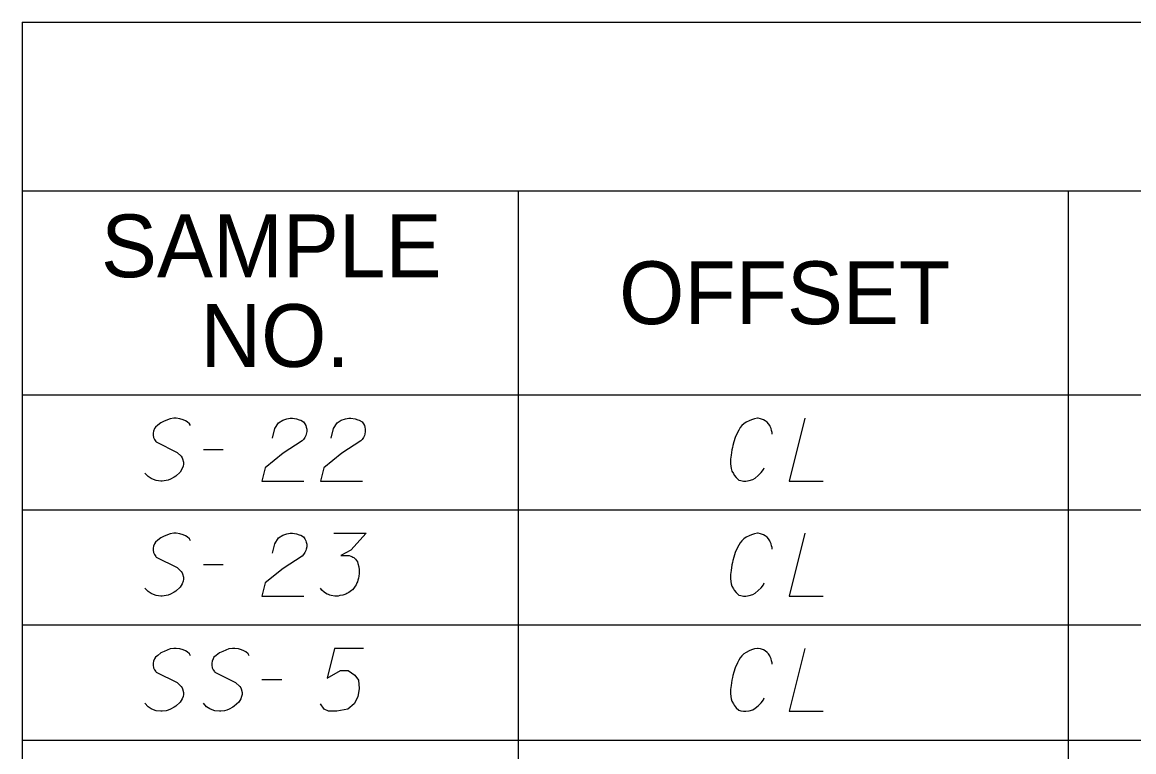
# Model space of a CAD drawing. Extents: x 2074207 to 2076812, y 516372 to 523312.
# Drawn here: x 2076260.6 to 2076345.6, y 520209.9 to 520265.7 of the extents above; entities that cross this region are included whole.
import ezdxf

# ---------------------------------------------------------------- set-up
doc = ezdxf.new("R2010")
doc.units = 0
for name, color, linetype in [('Prop DirtTable_ Soil Test Results - Outline (Major)', 7, 'Continuous'), ('Prop DirtTable_ Soil Test Results - Outline (Minor)', 7, 'Continuous'), ('Prop DirtTable_ Soil Test Results - Tx (Header - Small)', 7, 'Continuous'), ('Prop DirtTable_ Soil Test Results - Tx (Sample Data)', 7, 'Continuous')]:
    doc.layers.add(name, color=color, linetype=linetype)

msp = doc.modelspace()

# ---------------------------------------------------------------- linework, layer by layer
at = {"layer": 'Prop DirtTable_ Soil Test Results - Outline (Major)'}
for p, q in [((2076260.609, 520265.687), (2076260.609, 520237.201)), ((2076260.609, 520265.687), (2076811.903, 520265.687)), ((2076260.609, 520237.201), (2076260.609, 520228.401)), ((2076260.609, 520237.201), (2076811.903, 520237.201)), ((2076260.609, 520237.201), (2076811.903, 520237.201)), ((2076260.609, 520228.401), (2076260.609, 520219.601)), ((2076260.609, 520219.601), (2076260.609, 520210.801)), ((2076260.609, 520210.801), (2076260.609, 520202.001))]:
    msp.add_line(p, q, dxfattribs=at)
at = {"layer": 'Prop DirtTable_ Soil Test Results - Outline (Minor)'}
for p, q in [((2076260.609, 520252.801), (2076811.903, 520252.801)), ((2076298.545, 520252.801), (2076298.545, 520228.401)), ((2076340.594, 520252.801), (2076340.594, 520228.401)), ((2076260.609, 520228.401), (2076811.903, 520228.401)), ((2076260.609, 520228.401), (2076811.903, 520228.401)), ((2076298.546, 520228.401), (2076298.546, 520219.601)), ((2076340.594, 520228.401), (2076340.594, 520219.601)), ((2076260.609, 520219.601), (2076811.903, 520219.601)), ((2076260.609, 520219.601), (2076811.903, 520219.601)), ((2076298.546, 520219.601), (2076298.546, 520210.801)), ((2076340.594, 520219.601), (2076340.594, 520210.801)), ((2076260.609, 520210.801), (2076811.903, 520210.801)), ((2076260.609, 520210.801), (2076811.903, 520210.801)), ((2076298.546, 520210.801), (2076298.546, 520202.001)), ((2076340.594, 520210.801), (2076340.594, 520202.001))]:
    msp.add_line(p, q, dxfattribs=at)
at = {"layer": 'Prop DirtTable_ Soil Test Results - Tx (Sample Data)'}
for points in [[(2076273.474, 520234.84), (2076273.403, 520234.991), (2076273.227, 520235.142), (2076273.086, 520235.217), (2076272.91, 520235.293), (2076272.663, 520235.369), (2076272.38, 520235.406), (2076272.204, 520235.406), (2076271.922, 520235.369), (2076271.463, 520235.18), (2076271.216, 520235.066), (2076270.969, 520234.877), (2076270.793, 520234.726), (2076270.723, 520234.613), (2076270.652, 520234.424), (2076270.617, 520234.273), (2076270.617, 520234.121), (2076270.652, 520233.932), (2076270.723, 520233.781), (2076270.828, 520233.63), (2076270.864, 520233.592), (2076272.451, 520232.799), (2076272.769, 520232.496), (2076272.839, 520232.383), (2076272.874, 520232.307), (2076272.945, 520232.043), (2076272.945, 520231.891), (2076272.91, 520231.74), (2076272.839, 520231.551), (2076272.698, 520231.287), (2076272.345, 520230.984), (2076272.239, 520230.909), (2076271.957, 520230.758), (2076271.781, 520230.682), (2076271.604, 520230.644), (2076271.322, 520230.606), (2076271.216, 520230.606), (2076270.864, 520230.644), (2076270.652, 520230.72), (2076270.476, 520230.795), (2076270.229, 520230.947), (2076269.982, 520231.211)], [(2076279.753, 520233.895), (2076279.929, 520234.613), (2076280.212, 520235.066), (2076280.529, 520235.255), (2076280.847, 520235.369), (2076281.094, 520235.406), (2076281.27, 520235.406), (2076281.587, 520235.369), (2076281.799, 520235.293), (2076281.905, 520235.255), (2076282.117, 520235.142), (2076282.222, 520234.991), (2076282.293, 520234.84), (2076282.328, 520234.726), (2076282.363, 520234.575), (2076282.363, 520234.386), (2076282.328, 520234.197), (2076282.293, 520234.084), (2076282.222, 520233.932), (2076282.117, 520233.781), (2076282.011, 520233.668), (2076280.564, 520232.723), (2076279.189, 520231.627), (2076278.942, 520230.606), (2076282.152, 520230.606)], [(2076284.233, 520233.895), (2076284.409, 520234.613), (2076284.692, 520235.066), (2076285.009, 520235.255), (2076285.327, 520235.369), (2076285.574, 520235.406), (2076285.75, 520235.406), (2076286.067, 520235.369), (2076286.279, 520235.293), (2076286.385, 520235.255), (2076286.597, 520235.142), (2076286.702, 520234.991), (2076286.773, 520234.84), (2076286.808, 520234.726), (2076286.843, 520234.575), (2076286.843, 520234.386), (2076286.808, 520234.197), (2076286.773, 520234.084), (2076286.702, 520233.932), (2076286.597, 520233.781), (2076286.491, 520233.668), (2076285.044, 520232.723), (2076283.669, 520231.627), (2076283.422, 520230.606), (2076286.632, 520230.606)], [(2076317.957, 520234.197), (2076317.957, 520234.31), (2076317.921, 520234.462), (2076317.886, 520234.613), (2076317.815, 520234.764), (2076317.78, 520234.84), (2076317.674, 520234.991), (2076317.569, 520235.104), (2076317.427, 520235.217), (2076317.286, 520235.293), (2076317.075, 520235.369), (2076316.898, 520235.406), (2076316.828, 520235.406), (2076316.616, 520235.369), (2076316.369, 520235.293), (2076316.193, 520235.217), (2076315.981, 520235.104), (2076315.805, 520234.991), (2076315.628, 520234.84), (2076315.523, 520234.688), (2076315.417, 520234.499), (2076315.311, 520234.31), (2076315.135, 520233.932), (2076315.029, 520233.592), (2076314.958, 520233.328), (2076314.923, 520233.177), (2076314.888, 520232.988), (2076314.817, 520232.572), (2076314.782, 520232.269), (2076314.782, 520231.929), (2076314.817, 520231.551), (2076314.888, 520231.362), (2076314.993, 520231.173), (2076315.064, 520231.06), (2076315.205, 520230.871), (2076315.417, 520230.682), (2076315.558, 520230.644), (2076315.769, 520230.606), (2076315.911, 520230.606), (2076315.946, 520230.606), (2076316.193, 520230.644), (2076316.475, 520230.72), (2076316.651, 520230.833), (2076316.898, 520231.022), (2076317.11, 520231.249), (2076317.286, 520231.476), (2076317.357, 520231.627)], [(2076320.461, 520235.406), (2076319.262, 520230.606), (2076321.872, 520230.606)], [(2076274.462, 520233.025), (2076275.979, 520233.025)], [(2076273.474, 520226.04), (2076273.403, 520226.191), (2076273.227, 520226.342), (2076273.086, 520226.417), (2076272.91, 520226.493), (2076272.663, 520226.569), (2076272.38, 520226.606), (2076272.204, 520226.606), (2076271.922, 520226.569), (2076271.463, 520226.38), (2076271.216, 520226.266), (2076270.969, 520226.077), (2076270.793, 520225.926), (2076270.723, 520225.813), (2076270.652, 520225.624), (2076270.617, 520225.473), (2076270.617, 520225.321), (2076270.652, 520225.132), (2076270.723, 520224.981), (2076270.828, 520224.83), (2076270.864, 520224.792), (2076272.451, 520223.999), (2076272.769, 520223.696), (2076272.839, 520223.583), (2076272.874, 520223.507), (2076272.945, 520223.243), (2076272.945, 520223.091), (2076272.91, 520222.94), (2076272.839, 520222.751), (2076272.698, 520222.487), (2076272.345, 520222.184), (2076272.239, 520222.109), (2076271.957, 520221.958), (2076271.781, 520221.882), (2076271.604, 520221.844), (2076271.322, 520221.806), (2076271.216, 520221.806), (2076270.864, 520221.844), (2076270.652, 520221.92), (2076270.476, 520221.995), (2076270.229, 520222.147), (2076269.982, 520222.411)], [(2076279.753, 520225.095), (2076279.929, 520225.813), (2076280.212, 520226.266), (2076280.529, 520226.455), (2076280.847, 520226.569), (2076281.094, 520226.606), (2076281.27, 520226.606), (2076281.587, 520226.569), (2076281.799, 520226.493), (2076281.905, 520226.455), (2076282.117, 520226.342), (2076282.222, 520226.191), (2076282.293, 520226.04), (2076282.328, 520225.926), (2076282.363, 520225.775), (2076282.363, 520225.586), (2076282.328, 520225.397), (2076282.293, 520225.284), (2076282.222, 520225.132), (2076282.117, 520224.981), (2076282.011, 520224.868), (2076280.564, 520223.923), (2076279.189, 520222.827), (2076278.942, 520221.806), (2076282.152, 520221.806)], [(2076284.445, 520226.606), (2076286.914, 520226.606), (2076285.75, 520225.321), (2076284.974, 520224.906), (2076285.609, 520224.906), (2076285.75, 520224.868), (2076285.82, 520224.83), (2076285.891, 520224.792), (2076285.962, 520224.754), (2076286.103, 520224.641), (2076286.173, 520224.528), (2076286.244, 520224.414), (2076286.279, 520224.301), (2076286.35, 520224.036), (2076286.385, 520223.81), (2076286.385, 520223.696), (2076286.385, 520223.545), (2076286.35, 520223.318), (2076286.314, 520223.167), (2076286.279, 520223.016), (2076286.244, 520222.903), (2076286.209, 520222.827), (2076286.173, 520222.751), (2076286.138, 520222.676), (2076286.067, 520222.562), (2076285.962, 520222.411), (2076285.856, 520222.298), (2076285.785, 520222.222), (2076285.679, 520222.147), (2076285.574, 520222.071), (2076285.432, 520221.995), (2076285.362, 520221.958), (2076285.115, 520221.882), (2076284.903, 520221.844), (2076284.762, 520221.806), (2076284.515, 520221.806), (2076284.233, 520221.844), (2076284.127, 520221.882), (2076284.021, 520221.92), (2076283.916, 520221.958), (2076283.81, 520222.033), (2076283.704, 520222.109), (2076283.528, 520222.26), (2076283.422, 520222.411)], [(2076317.957, 520225.397), (2076317.957, 520225.51), (2076317.921, 520225.662), (2076317.886, 520225.813), (2076317.815, 520225.964), (2076317.78, 520226.04), (2076317.674, 520226.191), (2076317.569, 520226.304), (2076317.427, 520226.417), (2076317.286, 520226.493), (2076317.075, 520226.569), (2076316.898, 520226.606), (2076316.828, 520226.606), (2076316.616, 520226.569), (2076316.369, 520226.493), (2076316.193, 520226.417), (2076315.981, 520226.304), (2076315.805, 520226.191), (2076315.628, 520226.04), (2076315.523, 520225.888), (2076315.417, 520225.699), (2076315.311, 520225.51), (2076315.135, 520225.132), (2076315.029, 520224.792), (2076314.958, 520224.528), (2076314.923, 520224.377), (2076314.888, 520224.188), (2076314.817, 520223.772), (2076314.782, 520223.469), (2076314.782, 520223.129), (2076314.817, 520222.751), (2076314.888, 520222.562), (2076314.993, 520222.373), (2076315.064, 520222.26), (2076315.205, 520222.071), (2076315.417, 520221.882), (2076315.558, 520221.844), (2076315.769, 520221.806), (2076315.911, 520221.806), (2076315.946, 520221.806), (2076316.193, 520221.844), (2076316.475, 520221.92), (2076316.651, 520222.033), (2076316.898, 520222.222), (2076317.11, 520222.449), (2076317.286, 520222.676), (2076317.357, 520222.827)], [(2076320.461, 520226.606), (2076319.262, 520221.806), (2076321.872, 520221.806)], [(2076274.462, 520224.225), (2076275.979, 520224.225)], [(2076273.474, 520217.24), (2076273.403, 520217.391), (2076273.227, 520217.542), (2076273.086, 520217.617), (2076272.91, 520217.693), (2076272.663, 520217.769), (2076272.38, 520217.806), (2076272.204, 520217.806), (2076271.922, 520217.769), (2076271.463, 520217.58), (2076271.216, 520217.466), (2076270.969, 520217.277), (2076270.793, 520217.126), (2076270.723, 520217.013), (2076270.652, 520216.824), (2076270.617, 520216.673), (2076270.617, 520216.521), (2076270.652, 520216.332), (2076270.723, 520216.181), (2076270.828, 520216.03), (2076270.864, 520215.992), (2076272.451, 520215.199), (2076272.769, 520214.896), (2076272.839, 520214.783), (2076272.874, 520214.707), (2076272.945, 520214.443), (2076272.945, 520214.291), (2076272.91, 520214.14), (2076272.839, 520213.951), (2076272.698, 520213.687), (2076272.345, 520213.384), (2076272.239, 520213.309), (2076271.957, 520213.158), (2076271.781, 520213.082), (2076271.604, 520213.044), (2076271.322, 520213.006), (2076271.216, 520213.006), (2076270.864, 520213.044), (2076270.652, 520213.12), (2076270.476, 520213.195), (2076270.229, 520213.347), (2076269.982, 520213.611)], [(2076277.954, 520217.24), (2076277.883, 520217.391), (2076277.707, 520217.542), (2076277.566, 520217.617), (2076277.39, 520217.693), (2076277.143, 520217.769), (2076276.86, 520217.806), (2076276.684, 520217.806), (2076276.402, 520217.769), (2076275.943, 520217.58), (2076275.696, 520217.466), (2076275.449, 520217.277), (2076275.273, 520217.126), (2076275.203, 520217.013), (2076275.132, 520216.824), (2076275.097, 520216.673), (2076275.097, 520216.521), (2076275.132, 520216.332), (2076275.203, 520216.181), (2076275.308, 520216.03), (2076275.344, 520215.992), (2076276.931, 520215.199), (2076277.249, 520214.896), (2076277.319, 520214.783), (2076277.354, 520214.707), (2076277.425, 520214.443), (2076277.425, 520214.291), (2076277.39, 520214.14), (2076277.319, 520213.951), (2076277.178, 520213.687), (2076276.825, 520213.384), (2076276.719, 520213.309), (2076276.437, 520213.158), (2076276.261, 520213.082), (2076276.084, 520213.044), (2076275.802, 520213.006), (2076275.696, 520213.006), (2076275.344, 520213.044), (2076275.132, 520213.12), (2076274.956, 520213.195), (2076274.709, 520213.347), (2076274.462, 520213.611)], [(2076286.702, 520217.806), (2076284.48, 520217.806), (2076283.916, 520215.539), (2076284.939, 520216.106), (2076285.538, 520216.106), (2076286.032, 520215.765), (2076286.314, 520215.388), (2076286.385, 520214.745), (2076286.279, 520214.103), (2076285.997, 520213.573), (2076285.503, 520213.158), (2076284.656, 520213.006), (2076284.021, 520213.006), (2076283.704, 520213.158), (2076283.422, 520213.573)], [(2076317.957, 520216.597), (2076317.957, 520216.71), (2076317.921, 520216.862), (2076317.886, 520217.013), (2076317.815, 520217.164), (2076317.78, 520217.24), (2076317.674, 520217.391), (2076317.569, 520217.504), (2076317.427, 520217.617), (2076317.286, 520217.693), (2076317.075, 520217.769), (2076316.898, 520217.806), (2076316.828, 520217.806), (2076316.616, 520217.769), (2076316.369, 520217.693), (2076316.193, 520217.617), (2076315.981, 520217.504), (2076315.805, 520217.391), (2076315.628, 520217.24), (2076315.523, 520217.088), (2076315.417, 520216.899), (2076315.311, 520216.71), (2076315.135, 520216.332), (2076315.029, 520215.992), (2076314.958, 520215.728), (2076314.923, 520215.577), (2076314.888, 520215.388), (2076314.817, 520214.972), (2076314.782, 520214.669), (2076314.782, 520214.329), (2076314.817, 520213.951), (2076314.888, 520213.762), (2076314.993, 520213.573), (2076315.064, 520213.46), (2076315.205, 520213.271), (2076315.417, 520213.082), (2076315.558, 520213.044), (2076315.769, 520213.006), (2076315.911, 520213.006), (2076315.946, 520213.006), (2076316.193, 520213.044), (2076316.475, 520213.12), (2076316.651, 520213.233), (2076316.898, 520213.422), (2076317.11, 520213.649), (2076317.286, 520213.876), (2076317.357, 520214.027)], [(2076320.461, 520217.806), (2076319.262, 520213.006), (2076321.872, 520213.006)], [(2076278.942, 520215.425), (2076280.459, 520215.425)]]:
    msp.add_lwpolyline(points, dxfattribs=at)

# ---------------------------------------------------------------- texts
at = {"layer": 'Prop DirtTable_ Soil Test Results - Tx (Header - Small)'}
for s, p in [('SAMPLE', (2076266.632, 520246.187)), ('OFFSET', (2076306.254, 520242.601)), ('NO.', (2076274.244, 520239.33))]:
    msp.add_text(s, height=4.8, dxfattribs=at).set_placement(p)

doc.saveas('drawing.dxf')
